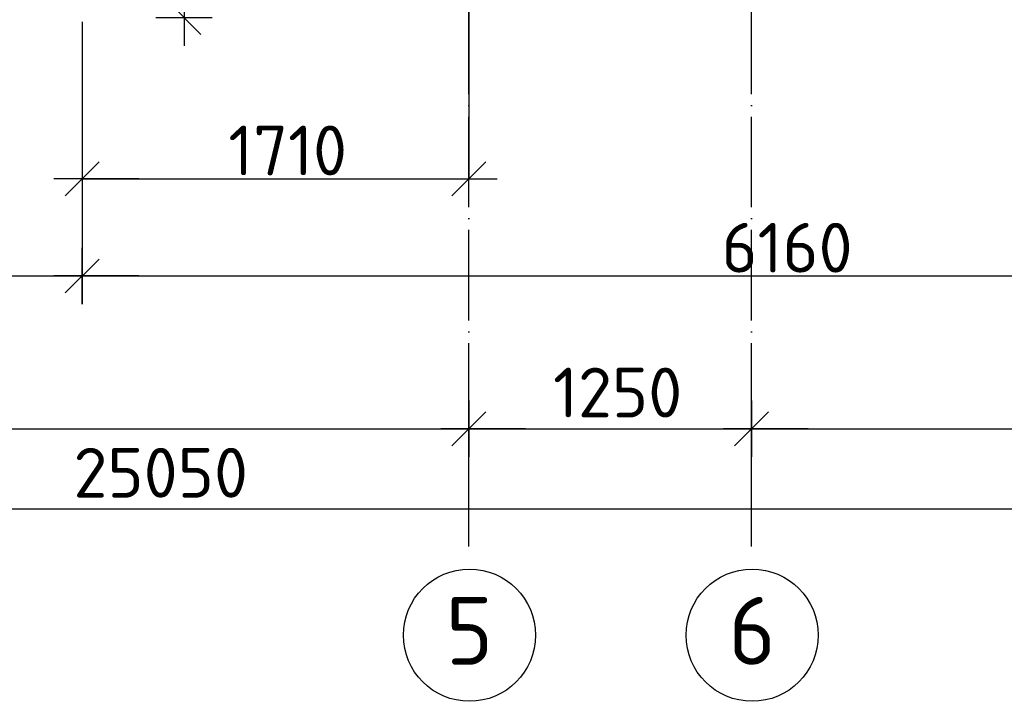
# Model space of a CAD drawing. Header units: millimetres. Extents: x 40580 to 559114, y -343730 to 81020.
# Tile 272 of 656: x 352897 to 357251, y -90089 to -87075. Entities that reach past the tile are written whole.
import ezdxf
from ezdxf.enums import TextEntityAlignment as Align

# ---------------------------------------------------------------- set-up
doc = ezdxf.new("R2010")
doc.units = ezdxf.units.MM
doc.linetypes.add('______11', pattern=[500, 400, -50, 0, -50])
doc.linetypes.add('______5', pattern=[1100, 800, -100, 100, -100])
doc.layers.add('___________________', color=253, linetype='______5')
doc.layers.add('______________________', color=7, linetype='Continuous')
doc.styles.add('ISOCPEUR', font='isocpeur.ttf')

# ---------------------------------------------------------------- blocks, each defined once
blk = doc.blocks.new('ALL_ML_STRICH')
at = {"color": 0, "linetype": 'ByBlock', "lineweight": -2}
for p, q in [((0, -0.5), (0, 0.5)), ((-0.3, -0.3), (0.3, 0.3)), ((-1, 0), (0.5, 0))]:
    blk.add_line(p, q, dxfattribs=at)

msp = doc.modelspace()

# ---------------------------------------------------------------- linework, layer by layer
at = {"layer": '___________________', "color": 253, "linetype": '______11'}
for p, q in [((354883.2, -89405.1), (354883.2, -39325.1)), ((356133.2, -89405.1), (356133.2, -46815.1))]:
    msp.add_line(p, q, dxfattribs=at)
at = {"layer": '___________________', "color": 7, "linetype": 'Continuous'}
for centre in [(354885.6, -89797), (356135.6, -89797)]:
    msp.add_circle(centre, 292.4, dxfattribs=at)
at = {"layer": '______________________', "color": 253, "linetype": 'Continuous'}
for p, q in [((354883.2, -86835.1), (354883.2, -87778.4)), ((353173.2, -87085.1), (353173.2, -87778.4)), ((353173.2, -87085.1), (353173.2, -88208.4)), ((353173.2, -87085.1), (353173.2, -88208.4)), ((354883.2, -88905.1), (354883.2, -88883.9)), ((354883.2, -88905.1), (354883.2, -88883.9)), ((356133.2, -88905.1), (356133.2, -88883.9)), ((356133.2, -88905.1), (356133.2, -88883.9))]:
    msp.add_line(p, q, dxfattribs=at)
at = {"layer": '______________________', "color": 7, "linetype": 'Continuous'}
for p, q in [((353173.2, -87778.4), (354883.2, -87778.4)), ((351268.7, -88208.4), (353173.2, -88208.4)), ((353173.2, -88208.4), (359333.2, -88208.4)), ((349383.2, -88883.9), (354883.2, -88883.9)), ((354883.2, -88883.9), (356133.2, -88883.9)), ((356133.2, -88883.9), (359433.2, -88883.9)), ((340983.2, -89238.7), (366033.2, -89238.7))]:
    msp.add_line(p, q, dxfattribs=at)

# ---------------------------------------------------------------- block references
at = {"layer": '______________________', "color": 7, "linetype": 'Continuous', "xscale": 250, "yscale": 250, "zscale": 250}
for p, rotation in [((353623.3, -87065.1), 270), ((353173.2, -87778.4), 180), ((353173.2, -88208.4), 180), ((354883.2, -88883.9), 180), ((356133.2, -88883.9), 180)]:
    msp.add_blockref('ALL_ML_STRICH', p, dxfattribs=dict(at, rotation=rotation))
for p in [(354883.2, -87778.4), (353173.2, -88208.4), (354883.2, -88883.9), (356133.2, -88883.9)]:
    msp.add_blockref('ALL_ML_STRICH', p, dxfattribs=at)

# ---------------------------------------------------------------- texts
at = {"layer": '___________________', "color": 7, "linetype": 'Continuous', "style": 'ISOCPEUR', "width": 0.999205}
for s, p, p2 in [('5', (354780.6, -89927.5), (354990.4, -89927.5)), ('6', (356030.6, -89927.5), (356240.4, -89927.5))]:
    msp.add_text(s, height=300, dxfattribs=at).set_placement(p, p2, align=Align.FIT)
at = {"layer": '______________________', "color": 7, "style": 'ISOCPEUR'}
for s, p in [('1710', (353819.2, -87763.4)), ('6160', (356000.2, -88193.4)), ('1250', (355255.2, -88833.9)), ('25050', (353134.2, -89188.7))]:
    msp.add_text(s, height=220, dxfattribs=at).set_placement(p)

doc.saveas('drawing.dxf')
